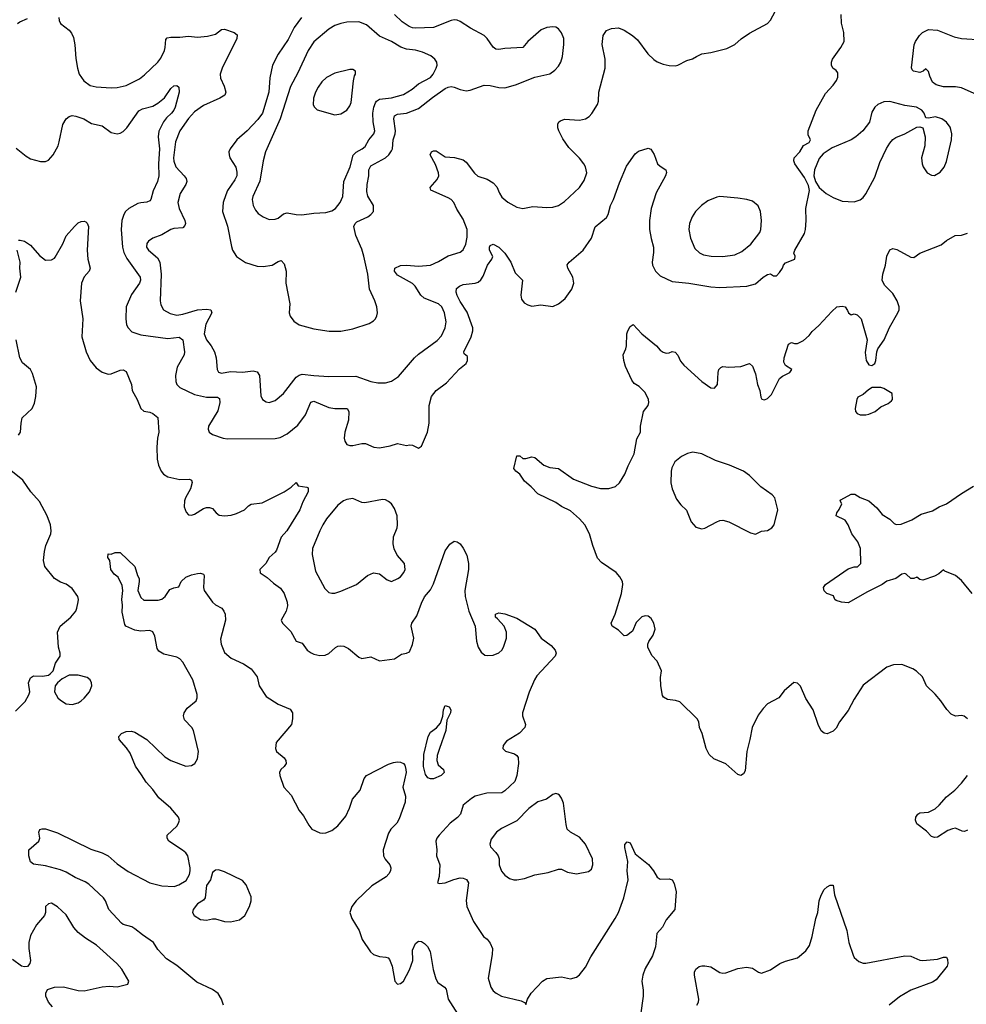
# Model space of a CAD drawing. Header units: inches. Extents: x 1834610 to 2027685, y 642842 to 774116.
# Tile 331 of 632: x 1932317 to 1938662, y 702955 to 709556. Entities that reach past the tile are written whole.
import ezdxf

# ---------------------------------------------------------------- set-up
doc = ezdxf.new("R2010")
doc.units = ezdxf.units.IN
doc.header["$MEASUREMENT"] = 0
doc.layers.add('B9730', color=7, linetype='Continuous')

msp = doc.modelspace()

# ---------------------------------------------------------------- linework, layer by layer
at = {"layer": 'B9730', "color": 5}
for points, elevation in [([(1932294.7, 708694.7), (1932360, 708640), (1932390, 708622.6), (1932455.9, 708604.1), (1932490, 708606), (1932510, 708614.4), (1932542.6, 708650), (1932574.7, 708710), (1932583.1, 708736.9), (1932606.1, 708853.9), (1932630, 708890.3), (1932650, 708907.2), (1932670, 708913.2), (1932694.8, 708910), (1932747.3, 708890), (1932799.5, 708859.5), (1932870, 708844), (1932930, 708800.5), (1932970, 708790.4), (1932990, 708795.8), (1933010, 708805.7), (1933034.7, 708830), (1933115.2, 708944.8), (1933141.5, 708958.5), (1933210, 708976.9), (1933244.1, 708995.9), (1933287.9, 709032.1), (1933330, 709094), (1933350, 709112.2), (1933370, 709115.5), (1933383, 709103), (1933385.3, 709070), (1933358.6, 708970), (1933350.8, 708950), (1933335.8, 708930), (1933301.9, 708898.1), (1933280.6, 708870), (1933250.8, 708809.2), (1933245.5, 708770), (1933255.4, 708690), (1933247.3, 708590), (1933250.2, 708509.8), (1933241.7, 708470), (1933212.2, 708407.8), (1933196.1, 708350), (1933190, 708342), (1933170, 708332.1), (1933130, 708328.8), (1933110, 708322.4), (1933049.4, 708290.6), (1933027.2, 708270), (1933014.6, 708250), (1933001.3, 708210), (1932996.9, 708150), (1933006.4, 708030), (1933014.6, 707994.6), (1933035, 707955), (1933124, 707830), (1933126.9, 707810), (1933120.7, 707790), (1933065.9, 707714.1), (1933031.7, 707630), (1933028.4, 707550), (1933034, 707510), (1933044.4, 707490), (1933070, 707464.2), (1933130, 707443.5), (1933310, 707419), (1933387.3, 707427.3), (1933410, 707410.4), (1933421.8, 707330), (1933419.6, 707310), (1933372.7, 707227.3), (1933362.4, 707170), (1933363.6, 707130), (1933371.6, 707110), (1933390.4, 707090), (1933490, 707042.2), (1933570, 707024.2), (1933644.2, 707024.2), (1933655.9, 707015.9), (1933658.5, 706990), (1933645.7, 706934.3), (1933583, 706830), (1933580.5, 706810), (1933588.2, 706790), (1933610, 706774.9), (1933681, 706750), (1933710, 706745.2), (1934030, 706749.1), (1934064.2, 706755.8), (1934110, 706778.4), (1934181.7, 706838.3), (1934233.8, 706906.2), (1934268.1, 706991.9), (1934290, 706998), (1934390, 706956.1), (1934430, 706950.2), (1934513.4, 706950), (1934524.4, 706930), (1934520.9, 706870), (1934496.5, 706790), (1934493.4, 706750), (1934497, 706730), (1934510, 706708.9), (1934530, 706702), (1934550, 706702.2), (1934610, 706714.2), (1934634.3, 706714.3), (1934691.3, 706690), (1934730, 706684.9), (1934801.5, 706698.5), (1934850, 706714), (1934910, 706701), (1934930, 706706), (1934950, 706702.8), (1934990, 706682.8), (1935010, 706696), (1935051.3, 706790), (1935063, 706850), (1935061, 706970), (1935078, 707030), (1935109.8, 707070.2), (1935178.7, 707121.3), (1935265.8, 707214.2), (1935309, 707250), (1935319.3, 707270), (1935318, 707298), (1935296.4, 707316.4), (1935294, 707330), (1935344, 707430), (1935355.8, 707470), (1935355.6, 707490), (1935316, 707596), (1935270, 707665.7), (1935250, 707707.6), (1935243.5, 707730), (1935245.6, 707754.4), (1935265.2, 707770), (1935290, 707780.3), (1935370, 707790.3), (1935390, 707796.4), (1935408.5, 707811.5), (1935423.9, 707836.1), (1935452.8, 707910), (1935482, 707950), (1935488.9, 707968.9), (1935467, 708010), (1935466.6, 708030), (1935470, 708042), (1935490, 708051), (1935530, 708031.3), (1935570, 707990.6), (1935610.3, 707930), (1935639.3, 707859.3), (1935687.3, 707810), (1935677.1, 707710), (1935681.7, 707681.7), (1935698.4, 707658.4), (1935723.4, 707643.4), (1935750, 707634.9), (1935810, 707644.9), (1935890, 707634), (1935930, 707650.6), (1935950, 707665.5), (1935973.5, 707686.5), (1936018, 707750), (1936031.6, 707790), (1936025.6, 707830), (1935991.8, 707890), (1935987.7, 707912.3), (1936001.2, 707930), (1936094, 708010), (1936149.6, 708090), (1936173.9, 708166.1), (1936251.3, 708230), (1936261.7, 708250), (1936276.4, 708310), (1936297.7, 708350), (1936338, 708462), (1936385.7, 708574.3), (1936442.7, 708657.3), (1936465.8, 708674.2), (1936530, 708694.8), (1936547.1, 708687.1), (1936570, 708651.3), (1936592.7, 708590), (1936610, 708572.7), (1936647.3, 708550), (1936652.2, 708532.2), (1936646.4, 708510), (1936584.3, 708395.7), (1936549.4, 708290.6), (1936538.5, 708210), (1936539.7, 708150), (1936549.2, 708089.2), (1936565.3, 708030), (1936565.4, 707994.6), (1936556, 707930), (1936558.9, 707910), (1936578.7, 707870), (1936610, 707839.5), (1936690, 707800.8), (1936802, 707790), (1936950, 707765.5), (1937010, 707761.5), (1937191.1, 707768.9), (1937250, 707785.3), (1937300.7, 707830), (1937330, 707848.5), (1937350, 707851.3), (1937370, 707839.1), (1937390, 707839.3), (1937410, 707860.7), (1937429.3, 707890), (1937436.2, 707910), (1937450, 707925.5), (1937513.3, 707950), (1937515.6, 707970), (1937507, 707990), (1937513.6, 708010), (1937577, 708123), (1937584.7, 708150), (1937588.8, 708210), (1937586.5, 708290), (1937611.7, 708411.7), (1937604.7, 708444.7), (1937578, 708498), (1937512, 708590), (1937506, 708610), (1937509.2, 708630), (1937546.6, 708670), (1937570, 708711.3), (1937610, 708732), (1937619, 708750), (1937602.7, 708782.7), (1937602.7, 708810), (1937655.1, 708950), (1937718.9, 709061.1), (1937770, 709116), (1937792.7, 709147.3), (1937800.9, 709170), (1937800.2, 709200.2), (1937790, 709215.3), (1937768.7, 709230), (1937759, 709250), (1937759, 709270), (1937765.2, 709290), (1937821.2, 709370), (1937842.7, 709410), (1937842.4, 709470), (1937826.8, 709533.2), (1937824, 709590)], 460), ([(1932580.3, 709570), (1932583.1, 709550), (1932590.6, 709530), (1932650, 709484.9), (1932664.9, 709464.9), (1932677.3, 709437.3), (1932688, 709388), (1932694.5, 709294.5), (1932704.4, 709230), (1932717, 709190), (1932746.4, 709146.4), (1932790, 709114.3), (1932830, 709105.5), (1932930, 709098.5), (1932970, 709100.2), (1933030, 709114.7), (1933120.5, 709159.5), (1933154.9, 709185.1), (1933244, 709270), (1933263.3, 709296.7), (1933287.2, 709350), (1933293.3, 709370), (1933297.1, 709422.9), (1933306.5, 709433.5), (1933330, 709438.9), (1933390, 709437.7), (1933450, 709444.6), (1933510, 709438.3), (1933575.9, 709444.1), (1933630, 709458), (1933670, 709490.3), (1933690, 709493.1), (1933754.8, 709470), (1933774, 709454), (1933772.4, 709430), (1933673.6, 709230), (1933660.2, 709190), (1933663.8, 709163.8), (1933688.3, 709110), (1933700.2, 709070), (1933691.7, 709050), (1933658, 709030), (1933550, 708980.3), (1933490, 708938.5), (1933450, 708893.6), (1933391.7, 708810), (1933362.1, 708737.9), (1933347.8, 708630), (1933350, 708606.7), (1933363.5, 708570), (1933419.8, 708510), (1933433.4, 708490), (1933437.4, 708470), (1933430.2, 708450), (1933393.8, 708390), (1933377.1, 708330), (1933386.1, 708290), (1933423.5, 708210), (1933427.8, 708190), (1933424.9, 708175.1), (1933410, 708161.1), (1933350, 708156.8), (1933330.2, 708149.8), (1933270, 708113.5), (1933210, 708091), (1933181.1, 708070), (1933170, 708055.6), (1933166.5, 708030), (1933181.7, 708010), (1933240.3, 707960.3), (1933256.3, 707930), (1933266, 707850), (1933258, 707670), (1933264.1, 707644.1), (1933282.3, 707610), (1933325.1, 707585.1), (1933370, 707575.8), (1933410, 707581.5), (1933510, 707611.1), (1933570, 707614.8), (1933598, 707610), (1933604.7, 707590), (1933564.8, 707515.2), (1933553.2, 707450), (1933568.6, 707410), (1933601.1, 707370), (1933622.9, 707330), (1933633.8, 707290), (1933641.1, 707210), (1933650, 707193.4), (1933670, 707186.3), (1933730, 707196.3), (1933810, 707193.2), (1933882.2, 707202.2), (1933910, 707194), (1933924.7, 707170), (1933934, 707034), (1933944, 707010), (1933970, 706993), (1933990, 706990.4), (1934030, 707003.1), (1934085.6, 707050), (1934170, 707158.6), (1934190, 707173.7), (1934210, 707180.2), (1934290, 707170.1), (1934390, 707164.8), (1934570, 707167), (1934670, 707131.1), (1934718.2, 707121.8), (1934770, 707121.5), (1934810, 707131.5), (1934857, 707163), (1934962.7, 707290), (1934990, 707314.4), (1935114.9, 707405.1), (1935144.2, 707435.8), (1935168.7, 707490), (1935175.8, 707530), (1935164.5, 707590), (1935147.1, 707630), (1935124.2, 707650), (1935029.4, 707689.4), (1935006.8, 707710), (1934968.7, 707768.7), (1934950, 707787.6), (1934850, 707843.4), (1934830.6, 707870), (1934832.8, 707890), (1934870, 707907.8), (1934910.1, 707910.1), (1934990, 707902.8), (1935070.5, 707909.5), (1935125.3, 707934.7), (1935190, 707971.8), (1935270, 707996.3), (1935290, 708012.9), (1935308.2, 708050), (1935317.3, 708097.3), (1935317.2, 708150), (1935290, 708217.6), (1935246.5, 708286.5), (1935227.9, 708330), (1935209.8, 708350), (1935190, 708362.3), (1935073.3, 708413.3), (1935069.6, 708430), (1935116.5, 708483.5), (1935126.8, 708510), (1935124, 708530), (1935104, 708584), (1935069.7, 708650), (1935077, 708670), (1935090, 708677.4), (1935110, 708676.5), (1935170, 708636.5), (1935232.8, 708632.8), (1935290, 708616), (1935310, 708600.2), (1935366.7, 708526.7), (1935387.8, 708507.8), (1935450, 708486.2), (1935490, 708462.9), (1935514.7, 708434.7), (1935532.6, 708392.6), (1935550, 708364.9), (1935590, 708332.7), (1935650, 708298.4), (1935690, 708290.4), (1935757.7, 708302.3), (1935850, 708295.6), (1935890, 708299.5), (1935930, 708310.3), (1935970, 708335.8), (1936069, 708431), (1936101.7, 708478.3), (1936118, 708530), (1936110.9, 708570), (1936099.7, 708590), (1936070, 708626.9), (1935998.8, 708698.8), (1935957.9, 708757.9), (1935930.9, 708810), (1935925.3, 708830), (1935925.5, 708854.5), (1935931.6, 708870), (1935941.8, 708878.2), (1935970, 708889), (1936070, 708881.5), (1936110, 708890.3), (1936133.6, 708906.4), (1936152.9, 708927.1), (1936190, 708988), (1936198, 709010), (1936199.3, 709070), (1936241.4, 709230), (1936240.9, 709290), (1936221.9, 709390), (1936228.5, 709450), (1936250, 709484.2), (1936283.3, 709496.7), (1936330, 709501), (1936370, 709486.1), (1936424.4, 709450), (1936459.5, 709419.5), (1936526.8, 709326.8), (1936568.2, 709288.2), (1936590, 709273.7), (1936630, 709257), (1936670, 709248.5), (1936710, 709246.4), (1936729.6, 709250.4), (1936790, 709282), (1936827.7, 709292.3), (1936854, 709310), (1936890, 709326), (1936950, 709335.3), (1937057.8, 709362.2), (1937110, 709388.7), (1937153, 709427), (1937210, 709465.3), (1937330, 709530.2), (1937350, 709553.4), (1937382.2, 709610)], 480), ([(1934206.2, 709570), (1934156.9, 709503.1), (1934116.7, 709423.3), (1934050, 709324.8), (1934012.8, 709250), (1933993.3, 709166.7), (1933986.8, 709070), (1933945, 708930), (1933913.9, 708886.1), (1933842.4, 708810), (1933773.8, 708750), (1933727.4, 708690), (1933720.3, 708670), (1933720.9, 708650), (1933726.7, 708630), (1933766, 708566), (1933773.4, 708533.4), (1933771.8, 708510), (1933758.9, 708481.1), (1933710.2, 708410), (1933698.7, 708381.3), (1933682.3, 708330), (1933676.8, 708270), (1933710.9, 708170.9), (1933736, 708036), (1933744.7, 708010), (1933770, 707967.4), (1933830, 707927.2), (1933910, 707903.2), (1933950, 707902.3), (1934009.2, 707910), (1934050, 707934.6), (1934070, 707940.3), (1934090, 707919.3), (1934103, 707870), (1934100.2, 707790), (1934129, 707651), (1934122.6, 707590), (1934130, 707567.7), (1934155.6, 707535.6), (1934190, 707509.2), (1934290, 707483.8), (1934391.6, 707468.4), (1934470, 707467.6), (1934550, 707483.2), (1934660.5, 707519.5), (1934690, 707536.4), (1934702.4, 707550), (1934711.1, 707570), (1934714.7, 707590), (1934711.9, 707630), (1934698.8, 707670), (1934662.7, 707750), (1934649.9, 707850.1), (1934623.7, 707970), (1934610, 708016.4), (1934570.4, 708110), (1934558.2, 708170), (1934565.1, 708190), (1934578.3, 708201.7), (1934650, 708234.6), (1934672, 708250), (1934689.6, 708270), (1934688, 708310), (1934652, 708372), (1934643.6, 708403.6), (1934645.4, 708450), (1934658.6, 708510), (1934658.1, 708550), (1934670, 708575), (1934769.8, 708630), (1934791.9, 708650), (1934810, 708676.5), (1934815.5, 708690), (1934821.1, 708750), (1934834.7, 708790), (1934836, 708810), (1934824.3, 708890), (1934829.3, 708910.7), (1934850, 708921.7), (1934910, 708929), (1934990, 708961.1), (1935085.3, 709034.7), (1935170, 709095.3), (1935190, 709104.1), (1935210, 709106.7), (1935230, 709103), (1935270, 709087.2), (1935310, 709079.7), (1935336.5, 709083.5), (1935430, 709117.3), (1935470, 709115.2), (1935530, 709100.7), (1935570, 709099.3), (1935641.7, 709118.3), (1935770, 709171.2), (1935870, 709193.6), (1935903.5, 709216.5), (1935930, 709245.2), (1935944.5, 709270), (1935956.5, 709310), (1935965.5, 709390), (1935963.8, 709430), (1935950, 709467.3), (1935930, 709494), (1935910, 709505.1), (1935890, 709508.6), (1935850, 709503.1), (1935812.3, 709487.7), (1935724.4, 709410), (1935690, 709368.3), (1935570, 709362.3), (1935530, 709355.4), (1935510, 709358.9), (1935490.8, 709370.8), (1935449.7, 709430), (1935429.7, 709450), (1935338.4, 709498.4), (1935270, 709544.4), (1935250, 709552.3), (1935230, 709554.2), (1935209.7, 709549.7), (1935090, 709503.2), (1934970, 709499.9), (1934950, 709501.5), (1934927.1, 709510), (1934881.7, 709541.7), (1934829.8, 709590)], 520), ([(1932302.9, 709530), (1932318.6, 709541.4), (1932370, 709563.1)], 480), ([(1938774.7, 709034.7), (1938630, 709098.2), (1938590, 709104.5), (1938510, 709106.3), (1938459.4, 709119.4), (1938436.2, 709136.2), (1938417.1, 709177.1), (1938410, 709208), (1938390, 709226), (1938374, 709210), (1938350, 709202), (1938308, 709210), (1938299, 709219), (1938294, 709234), (1938312.1, 709387.9), (1938322.7, 709410), (1938349.3, 709450), (1938369.7, 709470.3), (1938410, 709490.4), (1938470, 709486), (1938581.6, 709441.6), (1938630, 709430.2), (1938770, 709421.6)], 440), ([(1932310, 708078), (1932321.2, 708078.8), (1932350, 708070.7), (1932390, 708044), (1932450, 707974), (1932490, 707942.8), (1932530, 707946), (1932550, 707956), (1932555.9, 707964.1), (1932606.5, 708053.5), (1932630, 708106), (1932685.2, 708170), (1932710, 708194), (1932730, 708202.8), (1932750, 708206), (1932761, 708201), (1932770, 708192), (1932778.8, 708170), (1932770.7, 708010), (1932773.4, 707950), (1932790.4, 707890), (1932782, 707870), (1932749, 707831), (1932732, 707790), (1932722, 707670), (1932740.3, 707550), (1932734.6, 707430), (1932763.7, 707330), (1932790.4, 707270), (1932830, 707221.6), (1932870, 707192.4), (1932910, 707180.3), (1932930, 707182), (1932990, 707206.7), (1933010, 707208), (1933030, 707197.3), (1933067.7, 707110), (1933070.7, 707070), (1933104.9, 707010), (1933130.4, 706950.4), (1933150, 706930.8), (1933190, 706924.9), (1933210, 706916.3), (1933244, 706890), (1933250.3, 706790), (1933241.7, 706750), (1933237, 706690), (1933238.7, 706610), (1933247.2, 706570), (1933264.9, 706530), (1933281.3, 706510), (1933310, 706491.8), (1933390, 706474), (1933454.6, 706474.6), (1933468.2, 706468.2), (1933474.2, 706454.2), (1933463.1, 706410), (1933429, 706351), (1933423.1, 706330), (1933419.5, 706290), (1933433.4, 706253.4), (1933450, 706236.3), (1933470, 706234.4), (1933490, 706241.3), (1933550, 706278), (1933570, 706284.9), (1933590, 706284.9), (1933610, 706278.8), (1933634, 706250), (1933655.3, 706235.3), (1933690, 706230.3), (1933735.3, 706235.3), (1933770, 706244.9), (1933823.6, 706270), (1933850, 706297.6), (1933870, 706309.1), (1933942.5, 706317.5), (1934089.8, 706390.2), (1934137.4, 706422.6), (1934170, 706454), (1934184.7, 706430), (1934242.8, 706422.8), (1934250, 706418), (1934250.3, 706390), (1934215.5, 706324.5), (1934194.2, 706270), (1934107.6, 706130), (1934070, 706086.3), (1934039.8, 706000.2), (1934030, 705986.3), (1933989, 705951), (1933967.3, 705910), (1933928, 705870), (1933930, 705846.8), (1933976.1, 705816.1), (1934017.8, 705777.8), (1934064.5, 705744.5), (1934090.4, 705710), (1934110.4, 705650), (1934112.8, 705627.2), (1934104, 705590), (1934070.8, 705530), (1934078.8, 705510), (1934134.4, 705454.4), (1934170, 705390.7), (1934210, 705375.5), (1934245.3, 705330), (1934270, 705311.7), (1934290, 705302), (1934330, 705293.7), (1934364.4, 705295.6), (1934390, 705306), (1934433.3, 705346.7), (1934450, 705356.3), (1934470, 705359.3), (1934490, 705356.4), (1934520.5, 705340.5), (1934590, 705282), (1934610, 705274.4), (1934670, 705284), (1934730, 705258.8), (1934830, 705271.3), (1934876.5, 705303.5), (1934910, 705308.2), (1934930, 705319.1), (1934950, 705366.8), (1934959.4, 705410), (1934941.7, 705490), (1934945.7, 705510), (1934979.6, 705560.4), (1935010, 705644.9), (1935030, 705686.8), (1935070, 705734.8), (1935090, 705774), (1935170, 705994.8), (1935199.5, 706040.5), (1935230, 706060.7), (1935250, 706056.3), (1935270, 706042), (1935290, 706014), (1935314.2, 705965.8), (1935324.6, 705910), (1935325.5, 705870), (1935300.3, 705730), (1935303.7, 705690), (1935328.4, 705590), (1935370.4, 705490.4), (1935380.3, 705390), (1935390.3, 705350), (1935410, 705315.5), (1935436.1, 705296.1), (1935450, 705292.7), (1935490, 705294.9), (1935530, 705310.7), (1935549.3, 705330), (1935559.5, 705350), (1935579.5, 705410), (1935580.9, 705450), (1935563.7, 705490), (1935520.2, 705540.2), (1935506, 705550), (1935506, 705570), (1935530, 705578.8), (1935570, 705572.7), (1935650, 705543.7), (1935770, 705470.5), (1935813, 705410), (1935879.9, 705359.9), (1935907.7, 705330), (1935914, 705310), (1935907.3, 705290), (1935783.4, 705156.6), (1935767.2, 705130), (1935731.6, 705048.5), (1935686.7, 704910), (1935686.7, 704890), (1935708.7, 704830), (1935702.6, 704810), (1935666.9, 704773.1), (1935580.7, 704719.3), (1935557.3, 704690), (1935556, 704670), (1935573.2, 704653.2), (1935633.8, 704633.8), (1935650, 704624), (1935657.6, 704610), (1935661.5, 704570), (1935650, 704489), (1935636, 704450), (1935570, 704386.3), (1935550, 704372.8), (1935449.3, 704370.7), (1935370, 704350.9), (1935345.5, 704334.5), (1935290.6, 704290), (1935271.1, 704228.9), (1935252.5, 704207.5), (1935202.6, 704170), (1935128.2, 704090), (1935112.7, 704070), (1935107.2, 704050), (1935112.4, 703990), (1935110.4, 703950), (1935134, 703890), (1935128.5, 703811.5), (1935118, 703770), (1935130, 703764.9), (1935170, 703770.4), (1935227.3, 703792.7), (1935270, 703803.2), (1935290, 703802), (1935311.9, 703791.9), (1935325.5, 703770), (1935310.4, 703650.4), (1935314.9, 703610), (1935359.3, 703510), (1935426, 703410), (1935450, 703391), (1935470, 703366), (1935485.5, 703330), (1935483.8, 703290), (1935457, 703130), (1935474.6, 703070), (1935490, 703046.7), (1935510.5, 703030), (1935547.3, 703010), (1935678.4, 702978.4), (1935705.4, 702965.4), (1935710, 702954), (1935721.2, 702990), (1935745.1, 703030), (1935822.7, 703110), (1935850, 703127.3), (1935950, 703140.5), (1936010, 703126.4), (1936050, 703137), (1936070, 703152.2), (1936110, 703204.9), (1936146, 703274), (1936309.7, 703530), (1936330.9, 703570), (1936367.8, 703670), (1936395.3, 703790), (1936389.9, 703849.9), (1936393, 703913), (1936373.2, 704006.8), (1936373.6, 704026.4), (1936390, 704044.7), (1936410, 704038), (1936443.1, 703963.1), (1936532.8, 703892.7), (1936566, 703850), (1936590, 703806.8), (1936610, 703793.4), (1936670, 703796.3), (1936690.8, 703790), (1936704.7, 703764.7), (1936717, 703710), (1936707.7, 703590), (1936650, 703522.7), (1936626.7, 703473.3), (1936588.9, 703431.1), (1936579.9, 703340.1), (1936558.9, 703281.1), (1936510, 703195.1), (1936493.4, 703150), (1936487.6, 703110), (1936495.8, 703050), (1936495.8, 703010), (1936463, 702770)], 440), ([(1938669.7, 704869.7), (1938647.5, 704887.5), (1938630, 704892), (1938590, 704886), (1938560.1, 704900.1), (1938531.2, 704931.2), (1938491.8, 704990), (1938454.6, 705034.6), (1938394.5, 705090), (1938369.5, 705149.5), (1938329.5, 705189.5), (1938304.8, 705204.8), (1938230, 705232.7), (1938174, 705230), (1938130, 705216), (1937970, 705095.1), (1937910, 705001.2), (1937870, 704925.2), (1937811.6, 704848.5), (1937790, 704806.6), (1937770, 704786.6), (1937730, 704769.5), (1937710, 704773.2), (1937689.6, 704789.6), (1937669.2, 704830), (1937636, 704930), (1937585.8, 705005.8), (1937550, 705088), (1937530, 705108.7), (1937506.4, 705113.6), (1937442.5, 705057.5), (1937404.7, 705010), (1937330, 704969), (1937300.9, 704939.1), (1937266.6, 704893.4), (1937226, 704810), (1937212.2, 704730), (1937190.3, 704649.7), (1937179.5, 704520.5), (1937170, 704501.2), (1937150.5, 704489.5), (1937130, 704495.1), (1937050, 704566.6), (1936970, 704600.9), (1936939.5, 704630), (1936919.5, 704670), (1936891.5, 704771.5), (1936875.1, 704810), (1936870, 704848), (1936859.3, 704870), (1936743.1, 704983.1), (1936712.9, 704992.9), (1936659.3, 704999.3), (1936633.2, 705013.2), (1936625.6, 705025.6), (1936614, 705090), (1936613.6, 705146.4), (1936619, 705190), (1936590, 705255.3), (1936554, 705294), (1936528, 705350), (1936528, 705370), (1936533.6, 705386.4), (1936564, 705430), (1936577.2, 705470), (1936567, 705510), (1936550, 705541.2), (1936530, 705558), (1936510, 705559.5), (1936487.3, 705552.7), (1936450, 705514), (1936424, 705456), (1936387.3, 705427.3), (1936370, 705426), (1936330, 705462.7), (1936289, 705490), (1936282.7, 705510), (1936309.6, 705570.4), (1936351.8, 705708.2), (1936360.8, 705770), (1936357.2, 705790), (1936341.1, 705821.1), (1936315.8, 705850), (1936217.4, 705917.4), (1936190, 705945.2), (1936158.3, 706030), (1936137.2, 706110), (1936106.2, 706170), (1936070, 706209.8), (1936010, 706264), (1935950, 706293), (1935910, 706318.7), (1935790, 706376.2), (1935744.9, 706424.9), (1935701.2, 706461.2), (1935669.4, 706509.4), (1935642, 706530), (1935630, 706548), (1935650, 706632), (1935670, 706632), (1935690, 706614), (1935710, 706614), (1935750, 706624.7), (1935770, 706621), (1935830.3, 706570.3), (1935870, 706554.4), (1935930, 706548), (1936030, 706476.4), (1936150, 706428.4), (1936210, 706413), (1936266, 706414), (1936310, 706426.8), (1936337.2, 706450), (1936373.2, 706510), (1936394.8, 706565.2), (1936435.5, 706644.5), (1936453.6, 706746.4), (1936479, 706790), (1936479, 706830), (1936499, 706930), (1936529, 706970), (1936534, 706990), (1936533.2, 707010), (1936510, 707057.2), (1936470, 707096), (1936436.6, 707116.6), (1936420.1, 707140.1), (1936378, 707230), (1936366, 707270), (1936362.7, 707310), (1936381.2, 707350), (1936385.2, 707370), (1936386.6, 707450), (1936392.7, 707470), (1936410, 707498), (1936430, 707511.3), (1936486.8, 707450), (1936586.8, 707370), (1936610, 707341), (1936630, 707326), (1936650, 707321), (1936670, 707322.8), (1936690, 707330.8), (1936710, 707326), (1936727.9, 707307.9), (1936747.2, 707267.2), (1936770, 707240.7), (1936890, 707131), (1936950, 707086.8), (1936975.1, 707084.9), (1936994, 707110), (1936999, 707190), (1937004, 707210), (1937016.5, 707223.5), (1937030, 707230.8), (1937070, 707227.3), (1937150, 707230.8), (1937210, 707250.8), (1937230, 707233.4), (1937250, 707180.7), (1937263.8, 707110), (1937278, 707070), (1937284.9, 707024.9), (1937292.1, 707012.1), (1937310, 707007), (1937330, 707015.6), (1937355.9, 707044.1), (1937410.7, 707149.3), (1937430, 707165.7), (1937479.6, 707190), (1937492.7, 707210), (1937450, 707236.9), (1937438.9, 707258.9), (1937442.4, 707290), (1937470, 707380.7), (1937490, 707390.8), (1937510, 707384.7), (1937530, 707384.7), (1937570, 707404.7), (1937610, 707438), (1937630, 707464.7), (1937674.8, 707505.2), (1937761, 707599), (1937795.3, 707630), (1937830, 707636.3), (1937850.8, 707630.8), (1937866.8, 707606.8), (1937872, 707590), (1937890, 707578), (1937910, 707584.7), (1937930, 707578), (1937958, 707550), (1937997.3, 707410), (1937984.5, 707324.5), (1937990.9, 707270.9), (1938010, 707242), (1938030, 707238), (1938050, 707252), (1938056, 707270), (1938062, 707330), (1938069.4, 707350), (1938110.7, 707409.3), (1938146.6, 707493.4), (1938204.5, 707590), (1938211.8, 707610), (1938211.8, 707630), (1938199.6, 707670), (1938170, 707719.5), (1938115.1, 707775.1), (1938099.3, 707810), (1938103.7, 707850), (1938120.7, 707910), (1938129.7, 707970), (1938150, 708013), (1938170, 708021.3), (1938195.8, 708015.8), (1938290, 707964.7), (1938310, 707962), (1938350, 707990.8), (1938494.1, 708045.9), (1938530, 708076), (1938588, 708110), (1938630, 708110.8), (1938670, 708124)], 440), ([(1932291.5, 707728.5), (1932324.2, 707830), (1932318, 707890), (1932319.5, 707930), (1932300.7, 708010)], 440), ([(1932310, 706770.7), (1932322.9, 706790), (1932326.6, 706850), (1932333.9, 706886.1), (1932401.4, 706950), (1932416, 706984), (1932425, 707030), (1932430, 707095.3), (1932403.8, 707183.8), (1932389.6, 707210), (1932335.7, 707255.7), (1932318.3, 707290), (1932292.8, 707410)], 440), ([(1932290, 704921.3), (1932354, 704986), (1932379.6, 705030), (1932384.5, 705050), (1932376, 705110), (1932390, 705144.7), (1932410, 705158), (1932470, 705156), (1932510, 705162.8), (1932522, 705170), (1932541.2, 705190), (1932557.5, 705242.5), (1932589, 705290), (1932589.2, 705310), (1932576.9, 705350), (1932569.8, 705450), (1932589.1, 705490.9), (1932659.6, 705550), (1932692.7, 705590), (1932701.2, 705610), (1932710, 705654), (1932712, 705670), (1932706.6, 705690), (1932670, 705743.7), (1932630, 705772), (1932590, 705784.7), (1932551.8, 705810), (1932485.1, 705890), (1932476.2, 705930), (1932482.7, 705990), (1932493.3, 706030), (1932525.7, 706110), (1932528.4, 706130), (1932523.5, 706170), (1932502, 706230), (1932450, 706326), (1932391.6, 706390), (1932338, 706470), (1932214.3, 706570)], 440), ([(1938702.4, 705710), (1938630, 705797), (1938589.2, 705830), (1938519.3, 705859.3), (1938510, 705868.7), (1938479, 705841), (1938450, 705824.5), (1938370, 705799.5), (1938350, 705802), (1938330, 705818), (1938310.8, 705809.2), (1938290, 705809.3), (1938258.9, 705838.9), (1938250, 705842.7), (1938230, 705838), (1938191, 705810), (1938128.8, 705791.2), (1938098.8, 705770), (1937999, 705721), (1937870, 705646), (1937826, 705650), (1937790, 705662), (1937782, 705670), (1937773.2, 705693.2), (1937728, 705710), (1937710, 705728), (1937705.2, 705750), (1937719, 705770), (1937870, 705875.5), (1937910, 705887.7), (1937932, 705888), (1937956, 705910), (1937953.6, 706010), (1937935.6, 706055.6), (1937895.1, 706110), (1937869.4, 706170), (1937850, 706201.2), (1937789, 706230), (1937794, 706250), (1937810, 706272), (1937828, 706310), (1937818, 706330), (1937822, 706338), (1937890, 706375.5), (1937915.1, 706375.1), (1937950, 706353.4), (1938010, 706331), (1938062.8, 706282.8), (1938099.5, 706239.5), (1938150, 706207.7), (1938178.3, 706178.3), (1938192.1, 706172.1), (1938226.5, 706173.5), (1938296.9, 706203.1), (1938359.1, 706240.9), (1938435.9, 706264.1), (1938481.2, 706290), (1938530, 706310.4), (1938630, 706379.3), (1938711.2, 706428.8)], 420), ([(1933684.5, 702950), (1933669.6, 702990), (1933647.6, 703027.6), (1933610, 703055.4), (1933504.9, 703104.9), (1933370, 703214.8), (1933301, 703261), (1933243.8, 703323.8), (1933213.7, 703370), (1933140.2, 703420.2), (1933090, 703462), (1933070, 703473.7), (1933011.5, 703491.5), (1933000.4, 703500.4), (1932914.3, 703590), (1932893.3, 703650), (1932879.1, 703670), (1932781.5, 703761.5), (1932757, 703777), (1932690, 703805.3), (1932630, 703840.5), (1932590, 703856.4), (1932490, 703883.6), (1932410, 703895.1), (1932389.2, 703910), (1932378.4, 703950), (1932379.5, 703990), (1932446.6, 704050), (1932452.7, 704070), (1932446.6, 704110), (1932452.9, 704127.1), (1932467.5, 704132.5), (1932490, 704132.2), (1932570, 704104.4), (1932795.3, 703995.3), (1932870.2, 703970.2), (1932911.3, 703951.3), (1932970, 703898), (1933044.8, 703844.8), (1933190, 703768.9), (1933269.6, 703750.4), (1933353.8, 703746.2), (1933384.5, 703755.5), (1933433.6, 703786.4), (1933455.1, 703824.9), (1933460.7, 703850), (1933459.6, 703870), (1933444.5, 703950), (1933432, 703970), (1933409.7, 703989.7), (1933316, 704050), (1933306, 704070), (1933306.6, 704090), (1933369.6, 704150), (1933382.4, 704170), (1933387.6, 704190), (1933381.6, 704210), (1933329.7, 704270), (1933250, 704338.7), (1933210, 704395.8), (1933164.4, 704444.4), (1933134.7, 704494.7), (1933092.7, 704552.7), (1933058.4, 704638.4), (1933034.1, 704674.1), (1932985.1, 704730), (1932980.9, 704750), (1932999.3, 704770), (1933030, 704783.6), (1933066.4, 704786.4), (1933090, 704778.9), (1933170, 704730.4), (1933290, 704615.3), (1933330, 704588.9), (1933430, 704552.4), (1933470, 704557.1), (1933492, 704570), (1933510, 704601), (1933515.1, 704650), (1933482, 704790), (1933471.5, 704810), (1933422.2, 704862.3), (1933414.7, 704890), (1933420.5, 704910), (1933440.2, 704939.8), (1933499.7, 704990), (1933507.2, 705010), (1933506.9, 705033.1), (1933478.2, 705130), (1933410, 705249.8), (1933390.4, 705270.4), (1933370, 705283.4), (1933282.8, 705302.8), (1933250, 705321.6), (1933239.5, 705339.5), (1933223.1, 705423.1), (1933210, 705451.8), (1933190, 705461.1), (1933130, 705457.3), (1933090, 705463.1), (1933029.5, 705489.5), (1933021.5, 705501.5), (1933004.4, 705584.4), (1933006, 705630), (1933001.1, 705670), (1933008.4, 705730), (1933003.3, 705763.3), (1932977.6, 705817.6), (1932950, 705839.3), (1932927.3, 705870), (1932922, 705930), (1932908.4, 705951.6), (1932910, 705974), (1932930, 705972), (1932956.4, 705983.6), (1932990, 705984.7), (1933090, 705890.6), (1933106.4, 705830), (1933117.4, 705810), (1933119, 705790), (1933110.3, 705730), (1933130, 705682.8), (1933150, 705664.9), (1933245.3, 705665.3), (1933270, 705670.4), (1933291.9, 705688.1), (1933323.9, 705736.1), (1933350, 705748.2), (1933385.2, 705754.8), (1933400.7, 705790), (1933430, 705817.6), (1933470, 705834.9), (1933510, 705842.4), (1933530, 705844.9), (1933550, 705838), (1933553, 705830), (1933548.8, 705750), (1933554.3, 705730), (1933610, 705650.4), (1933630, 705634), (1933671.3, 705611.3), (1933686.7, 705590), (1933694.3, 705570), (1933696.9, 705530), (1933663.4, 705403.4), (1933667.9, 705370), (1933690, 705312.7), (1933734.8, 705274.8), (1933816.9, 705236.9), (1933870, 705204), (1933910, 705151), (1933922.8, 705090), (1933970, 705018), (1934050, 704967.4), (1934130, 704934.9), (1934145.3, 704910), (1934147, 704870), (1934138.7, 704830), (1934036.4, 704710), (1934032.4, 704670), (1934039.3, 704650), (1934090, 704607.3), (1934100.4, 704590), (1934103, 704570), (1934090.7, 704550), (1934067.7, 704530), (1934059.1, 704510), (1934060.5, 704490), (1934088.2, 704410), (1934137.2, 704357.2), (1934190, 704254), (1934219.5, 704219.5), (1934255.2, 704155.2), (1934276, 704130), (1934330, 704104), (1934350, 704102), (1934370, 704104.9), (1934410, 704121.6), (1934450, 704152.2), (1934502.9, 704217.1), (1934527.6, 704270), (1934548.9, 704331.1), (1934599.7, 704390), (1934626.2, 704470), (1934642.9, 704490), (1934790, 704564.9), (1934823.5, 704576.5), (1934850, 704581.1), (1934870, 704578.4), (1934890, 704570.6), (1934898, 704558), (1934906.7, 704530), (1934907, 704510), (1934886.4, 704410), (1934904.5, 704350), (1934900.2, 704310), (1934861.7, 704198.3), (1934844.2, 704170), (1934804.9, 704130), (1934790, 704103.7), (1934754.3, 703990), (1934757, 703950), (1934768.2, 703928.2), (1934798.7, 703890), (1934806, 703870), (1934802.8, 703850), (1934792.8, 703830), (1934772.9, 703810), (1934677.6, 703750), (1934572.7, 703650), (1934543, 703610), (1934530.6, 703570), (1934543.8, 703530), (1934592, 703450), (1934612.2, 703390), (1934668.2, 703308.2), (1934690, 703288.7), (1934730, 703276.5), (1934772, 703272), (1934786.6, 703266.6), (1934795.8, 703255.8), (1934814, 703210), (1934830.9, 703110.9), (1934850, 703091.3), (1934870, 703096), (1934890, 703111.3), (1934930, 703186.8), (1934952, 703250), (1934950, 703318), (1934970, 703362), (1934990, 703379.1), (1935010, 703377.3), (1935030, 703364), (1935050, 703342), (1935069.1, 703309.1), (1935088.5, 703188.5), (1935106, 703126), (1935121, 703101), (1935164.9, 703070), (1935176.7, 703056.7), (1935189, 702989), (1935251.3, 702891.3)], 420), ([(1938670, 704122.9), (1938650, 704114.5), (1938635.1, 704115.1), (1938590, 704135.1), (1938570, 704132.3), (1938538.8, 704121.2), (1938470, 704076), (1938450, 704072.7), (1938430, 704081.2), (1938396.6, 704116.6), (1938330, 704165.2), (1938320.9, 704190), (1938323.7, 704210), (1938337.2, 704230), (1938350, 704238), (1938410, 704244.2), (1938453.6, 704266.4), (1938480.5, 704290), (1938530, 704346.4), (1938585.6, 704390), (1938630, 704438.4), (1938669.7, 704490)], 440), ([(1936856, 702950), (1936866.6, 702970), (1936869.3, 702990), (1936840.7, 703150), (1936840.9, 703170), (1936849.6, 703190.4), (1936872.1, 703207.9), (1936890, 703214), (1936910, 703214), (1936950, 703207.3), (1937010, 703168), (1937030, 703163.8), (1937050, 703166), (1937130, 703195.5), (1937190, 703204), (1937230, 703197.3), (1937270, 703171.3), (1937290, 703164.7), (1937350, 703187.3), (1937411.7, 703228.3), (1937450, 703245.5), (1937530, 703266.8), (1937585.8, 703314.2), (1937612, 703350), (1937629.7, 703410.3), (1937654.7, 703530), (1937668.2, 703570), (1937676.9, 703650), (1937690, 703686), (1937710, 703724.7), (1937730, 703742), (1937750, 703754), (1937770, 703754), (1937778, 703690), (1937861.7, 703450), (1937875.6, 703370), (1937904, 703284), (1937910.5, 703270), (1937942.2, 703242.2), (1937970, 703230.4), (1937990, 703230.3), (1938250, 703281.3), (1938290, 703277.1), (1938350, 703250.5), (1938370, 703248.4), (1938470, 703257.6), (1938510.5, 703270.5), (1938530.4, 703270.4), (1938536.4, 703256.4), (1938538.4, 703230), (1938533, 703210), (1938460.3, 703119.8), (1938435.3, 703104.7), (1938290, 703050.8), (1938213.6, 703006.4), (1938146, 702950)], 440), ([(1932538, 702938), (1932510.8, 702970), (1932493.1, 703010), (1932492.4, 703030), (1932504.7, 703055.3), (1932550.7, 703069.3), (1932610, 703072.1), (1932710, 703047.1), (1932750, 703045.5), (1932870, 703072.6), (1932916.9, 703076.9), (1932970, 703072.4), (1933042, 703090), (1933049.2, 703110), (1933002, 703190), (1932969.6, 703230), (1932832.1, 703352.1), (1932758.6, 703398.6), (1932710, 703436.9), (1932680.5, 703470), (1932630, 703556), (1932570, 703608.7), (1932530, 703633.2), (1932510, 703628.7), (1932491.3, 703610), (1932491, 703570), (1932482.8, 703550), (1932430, 703489.2), (1932390, 703417.2), (1932379.7, 703370), (1932378, 703330), (1932390.3, 703249.7), (1932386, 703230), (1932370.4, 703209.7), (1932350, 703207.3), (1932330, 703211.6), (1932270, 703255.6)], 440)]:
    msp.add_lwpolyline(points, dxfattribs=dict(at, elevation=elevation))
for points, elevation in [([(1934590, 709540.2), (1934510, 709538.8), (1934470, 709530.8), (1934430, 709515.6), (1934390, 709491.1), (1934290, 709407.1), (1934250, 709349.6), (1934181.7, 709198.3), (1934132.6, 709107.4), (1934064, 708890), (1933965.2, 708670), (1933950.2, 708610), (1933926.4, 708473.6), (1933879.6, 708370), (1933875.6, 708350), (1933882.3, 708310), (1933898.5, 708278.5), (1933916.5, 708256.5), (1933950, 708234.4), (1933990, 708217.1), (1934030, 708218.4), (1934050, 708226), (1934086.4, 708253.6), (1934110, 708261.1), (1934170, 708248.9), (1934207.5, 708247.5), (1934290, 708258.9), (1934370, 708262.6), (1934410, 708274.6), (1934434.3, 708290), (1934466, 708330), (1934483.8, 708370), (1934489.9, 708470), (1934532.7, 708570), (1934552.2, 708647.8), (1934571.9, 708668.1), (1934613.6, 708690), (1934633.7, 708706.3), (1934658.2, 708750), (1934690.8, 708790), (1934697.8, 708810), (1934687, 708870), (1934684.5, 708930), (1934690.5, 708970), (1934701.5, 708998.5), (1934710, 709010.2), (1934730, 709021.9), (1934810, 709030.7), (1934890, 709053.9), (1934948.6, 709090), (1934990, 709126.5), (1935070, 709169.1), (1935088.3, 709190), (1935109.7, 709230), (1935114.7, 709250), (1935113.3, 709270), (1935100.7, 709290), (1935072.4, 709312.4), (1935017.9, 709337.9), (1934970, 709351.4), (1934910, 709358.2), (1934872.2, 709372.2), (1934810, 709408.8), (1934730, 709445.3), (1934641.9, 709521.9)], 540), ([(1934550, 709222), (1934530, 709221.2), (1934430, 709197.3), (1934372.8, 709167.2), (1934341.9, 709138.1), (1934317.6, 709102.4), (1934299.7, 709070), (1934286.2, 709030), (1934285.5, 708985.5), (1934292.4, 708970), (1934311.5, 708951.5), (1934430, 708918.7), (1934470, 708923.8), (1934511, 708949), (1934530, 708977.3), (1934538.9, 709001.1), (1934553.8, 709146.2), (1934561.5, 709178.5), (1934568.7, 709190), (1934568, 709210)], 560), ([(1938150, 709008), (1938110, 709005.1), (1938070, 708987.6), (1938050, 708969.5), (1938030, 708936), (1938012.4, 708867.6), (1937968.4, 708811.6), (1937921.1, 708770), (1937890.1, 708749.9), (1937763.7, 708696.3), (1937703.7, 708656.3), (1937675.8, 708624.2), (1937643.8, 708550), (1937640.5, 708510), (1937650.5, 708470), (1937677.1, 708430), (1937723.8, 708390), (1937770, 708363.1), (1937830, 708339.6), (1937910, 708334.9), (1937950, 708348.4), (1937970, 708363), (1937990, 708387.7), (1938050, 708500.5), (1938082.4, 708597.6), (1938127.7, 708692.3), (1938150, 708728), (1938170, 708752.7), (1938190, 708766), (1938250, 708790.6), (1938330, 708836), (1938350, 708838), (1938371, 708831), (1938386.8, 708770), (1938384.9, 708710), (1938363, 708630), (1938365.5, 708590), (1938374, 708570), (1938400.7, 708530), (1938430, 708513.4), (1938450, 708510.7), (1938486.2, 708533.8), (1938512.9, 708567.1), (1938530, 708604.7), (1938563.6, 708750), (1938565.1, 708790), (1938559.3, 708819.3), (1938554.2, 708834.2), (1938530, 708869.3), (1938499, 708890), (1938454.8, 708905.2), (1938410, 708895.3), (1938390, 708898), (1938379, 708930), (1938365.2, 708950), (1938328, 708970), (1938250, 708980.7)], 460), ([(1937010.3, 708369.7), (1936990, 708366.9), (1936930, 708342), (1936888.2, 708310), (1936848.2, 708270), (1936825.4, 708234.6), (1936807, 708190), (1936802, 708150), (1936813.7, 708090), (1936842.5, 708022.5), (1936873.8, 707993.8), (1936900.4, 707980.4), (1936951.2, 707971.2), (1937030, 707969.2), (1937110, 707979.6), (1937158, 708002), (1937218.3, 708050), (1937277.7, 708130), (1937284.7, 708150), (1937289.7, 708209.7), (1937284, 708270), (1937267.4, 708307.4), (1937230, 708339.6), (1937191, 708351), (1937130, 708358.2)], 480), ([(1938089.1, 707089.1), (1938030.9, 707089.1), (1938005.8, 707074.2), (1937970, 707044), (1937935.3, 707024.7), (1937927.7, 707010), (1937917.3, 706950), (1937920.7, 706930), (1937930, 706916), (1937950, 706907.3), (1937990, 706907.7), (1938010, 706910.8), (1938051.5, 706928.5), (1938090, 706961), (1938138, 706982), (1938160.4, 706999.6), (1938168, 707010), (1938166, 707050), (1938110, 707084)], 440), ([(1936830, 706656.2), (1936792.5, 706647.5), (1936752.3, 706627.7), (1936708.4, 706591.6), (1936688.3, 706551.7), (1936683, 706530), (1936681.3, 706450), (1936690.3, 706410.3), (1936720.7, 706340.7), (1936750, 706302.8), (1936787.7, 706267.7), (1936817.3, 706190), (1936850, 706154), (1936890, 706143), (1936910, 706148), (1936990, 706190.7), (1937010, 706198.8), (1937030, 706200.7), (1937070, 706190.7), (1937215.3, 706115.3), (1937250, 706106), (1937290, 706126), (1937330, 706130.8), (1937359, 706150), (1937375.1, 706170), (1937398.4, 706270), (1937378, 706350), (1937361.2, 706370), (1937285.3, 706425.3), (1937210, 706499.7), (1937170, 706528.6), (1937074.5, 706570), (1936981.5, 706601.5), (1936890, 706644.4)], 440), ([(1934550, 706346), (1934510, 706339.7), (1934487.7, 706330), (1934450, 706300.5), (1934373.1, 706210), (1934349.1, 706170), (1934328.3, 706130), (1934280.7, 706010), (1934278.6, 705970), (1934299.4, 705859.4), (1934363.1, 705743.1), (1934390, 705714.9), (1934410, 705710.4), (1934430, 705712.2), (1934470, 705725.3), (1934575.1, 705770), (1934649.4, 705830), (1934690, 705848.4), (1934730, 705840.5), (1934779.9, 705799.9), (1934810, 705790.7), (1934851.3, 705808.7), (1934870, 705822), (1934893.3, 705850), (1934900.5, 705870), (1934897.6, 705910), (1934847.2, 705967.2), (1934828.3, 706008.3), (1934821.4, 706041.5), (1934823.5, 706090), (1934846.6, 706150), (1934849.8, 706170.2), (1934847, 706230), (1934830, 706279.6), (1934810, 706309.6), (1934790, 706326), (1934770, 706336.2), (1934750, 706338.4), (1934630, 706316.3), (1934610, 706318.7)], 460), ([(1932650, 705162), (1932602.9, 705137.1), (1932570.3, 705109.7), (1932555.5, 705090), (1932550.4, 705050), (1932573.4, 705010), (1932590, 704993.4), (1932628.7, 704968.7), (1932670, 704966), (1932710, 704976.3), (1932730, 704990.6), (1932750, 705007.7), (1932784.5, 705050), (1932801.2, 705090), (1932799, 705110), (1932789, 705130), (1932770, 705145.2), (1932710, 705160.7)], 440), ([(1935090, 704467.1), (1935070, 704467.8), (1935054, 704474), (1935037, 704497), (1935024.7, 704550), (1935026.6, 704630), (1935055.8, 704750), (1935070, 704779.1), (1935112.1, 704807.9), (1935138.9, 704841.1), (1935153.6, 704886.4), (1935158, 704930), (1935170, 704958.8), (1935196, 704950), (1935206.8, 704930), (1935204, 704910), (1935180.7, 704859.3), (1935173, 704790), (1935130.3, 704669.7), (1935116.7, 704623.3), (1935112.4, 704590), (1935121.3, 704561.3), (1935158.8, 704530), (1935162.8, 704510), (1935142, 704490)], 420), ([(1935910, 704369), (1935890, 704361.2), (1935848.5, 704331.5), (1935790, 704311.6), (1935730, 704267.3), (1935650, 704185.4), (1935547.1, 704132.9), (1935513.4, 704110), (1935477.7, 704062.3), (1935468.2, 704030), (1935473, 704010), (1935510, 703972.7), (1935524.6, 703950), (1935530.2, 703930), (1935531.3, 703890), (1935547.1, 703847.1), (1935570, 703821.1), (1935599.5, 703799.5), (1935629.2, 703789.2), (1935650, 703789.1), (1935700.5, 703799.5), (1935770, 703824), (1935860.1, 703839.9), (1935930, 703860.7), (1935950, 703860.7), (1935990, 703842), (1936050, 703830.6), (1936130, 703844.7), (1936150, 703862), (1936158, 703890), (1936157.6, 703930), (1936109.6, 704030), (1936070, 704075.1), (1936009.7, 704109.7), (1935987.3, 704130), (1935980.1, 704160.1), (1935963.2, 704303.2), (1935950, 704338), (1935936.5, 704356.5), (1935924.7, 704364.7)], 460), ([(1933650, 703856), (1933630, 703854), (1933610, 703838), (1933596, 703790), (1933568.5, 703751.5), (1933560.7, 703670), (1933550, 703654), (1933510, 703628), (1933481, 703590), (1933474.8, 703570), (1933487.3, 703550), (1933530, 703524.9), (1933570, 703519.3), (1933610, 703528.4), (1933630, 703528.2), (1933690, 703510.4), (1933730, 703508.5), (1933790, 703521.6), (1933826.6, 703550), (1933858.7, 703610), (1933869.6, 703650), (1933870, 703675.3), (1933836.3, 703756.3), (1933810, 703785.6), (1933690, 703844.5)], 420)]:
    msp.add_lwpolyline(points, close=True, dxfattribs=dict(at, elevation=elevation))

doc.saveas('drawing.dxf')
